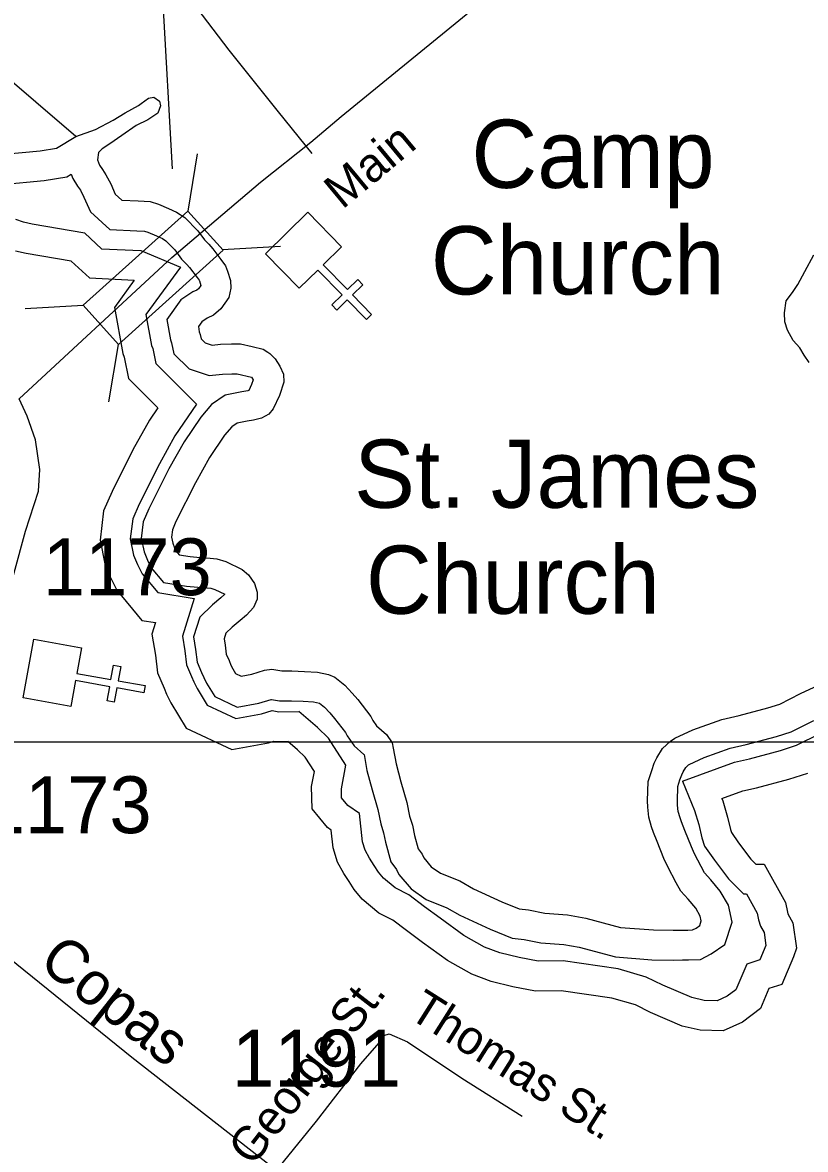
# Model space of a CAD drawing. Extents: x 2104537 to 2336408, y 34176 to 229611.
# Drawn here: x 2185627 to 2187349, y 79551 to 82029 of the extents above; entities that cross this region are included whole.
import ezdxf

# ---------------------------------------------------------------- set-up
doc = ezdxf.new("R2010")
doc.units = 0
for name, color, linetype in [('Exist Cultural Church CELL', 7, 'Continuous'), ('Exist Cultural Church Label', 7, 'Continuous'), ('Exist Hydrographic Buffer Line', 7, 'Continuous'), ('Exist Hydrographic Creek Single Shore', 7, 'Continuous'), ('Exist Hydrographic River Shore', 7, 'Continuous'), ('Exist Road Non-System Type 51', 7, 'Continuous'), ('Exist Road Non-System Type 51 Label', 7, 'Continuous'), ('Exist Road Primary US Attributed', 7, 'Continuous'), ('Exist Road Primary US Label', 7, 'Continuous'), ('Exist Road Primary US Structure Standard Bridge CELL', 7, 'Continuous'), ('Exist Road Primary US Structure Standard Bridge Number Label', 7, 'Continuous'), ('Exist Road Secondary Type 51 Attributed', 7, 'Continuous'), ('Exist Road Secondary Type 51 Label', 7, 'Continuous'), ('Exist Road Secondary Type 51 Number Label', 7, 'Continuous'), ('Map Preparation Inset Cut Line', 7, 'Continuous')]:
    doc.layers.add(name, color=color, linetype=linetype)

msp = doc.modelspace()

# ---------------------------------------------------------------- linework, layer by layer
at = {"layer": 'Exist Cultural Church CELL'}
for points in [[(2186328.8, 81535.8), (2186288.2, 81495.9), (2186341.4, 81441.5), (2186364.3, 81463.9), (2186375.5, 81452.4), (2186352.6, 81430.1), (2186394.6, 81387.1), (2186383.2, 81375.9), (2186341.1, 81418.9), (2186318.2, 81396.5), (2186307.1, 81407.9), (2186330, 81430.3), (2186276.7, 81484.7), (2186235.4, 81444.5), (2186161, 81520.6), (2186254.4, 81611.9)], [(2185756.4, 80653.7), (2185746.4, 80597.6), (2185821.4, 80584.1), (2185827.1, 80615.6), (2185842.8, 80612.8), (2185837.1, 80581.3), (2185896.3, 80570.6), (2185893.4, 80554.8), (2185834.3, 80565.5), (2185828.6, 80534), (2185812.9, 80536.9), (2185818.5, 80568.3), (2185743.6, 80581.8), (2185733.3, 80525.1), (2185628.5, 80544), (2185651.7, 80672.5)]]:
    msp.add_lwpolyline(points, close=True, dxfattribs=at)
at = {"layer": 'Exist Hydrographic Buffer Line'}
for points in [[(2185128.3, 81685.1), (2185169.7, 81687.2), (2185255.7, 81691.8), (2185307.6, 81691.8), (2185403.3, 81689.6), (2185457.1, 81675.6), (2185520, 81672.9), (2185581.4, 81672.9), (2185674.1, 81681.8)], [(2185674.1, 81681.8), (2185724.5, 81690), (2185733.5, 81695.5)], [(2185733.5, 81695.5), (2185737.1, 81685.9), (2185747.7, 81669.3), (2185754.1, 81660), (2185761.9, 81645.2), (2185776.6, 81612.6), (2185818.5, 81574), (2185878.5, 81571.2), (2185895, 81570.5), (2185902.3, 81568), (2185921.8, 81559.8), (2185934.5, 81554.2), (2185942.4, 81549.1), (2185962, 81528.9), (2185976.6, 81508.7), (2185988.2, 81497), (2185994.1, 81490), (2186010.8, 81468.6), (2186015.2, 81462.4), (2186015.8, 81460.9), (2186018.9, 81450.6), (2186018.9, 81450.5), (2186013.8, 81443.6), (2186010.6, 81440.6), (2186001.4, 81436.5), (2185975.2, 81419), (2185944.1, 81376.1), (2185952.2, 81330.8), (2185954.8, 81324.2), (2185959.9, 81300.5), (2185993.1, 81267.4), (2186037.3, 81252.9), (2186066.7, 81256), (2186087.6, 81256.5), (2186099, 81256.6), (2186130.4, 81249.3)], [(2185763.6, 81565.9), (2185647.7, 81585.5), (2185628.8, 81589.7), (2185611.8, 81595.6)], [(2185763.6, 81565.9), (2185800.7, 81531.6), (2185886.8, 81527.6), (2185974.3, 81491.2), (2185898.3, 81386.6), (2185910.5, 81319), (2185913.3, 81311.8), (2185920.3, 81279), (2186009.7, 81189.7)], [(2186130.4, 81249.3), (2186134.2, 81243.4), (2186130.7, 81233.1), (2186124.6, 81219.5), (2186122.1, 81218.9), (2186109.6, 81217.1), (2186072.6, 81209.6), (2186042.7, 81189.1), (2186019, 81161), (2185982.4, 81107.2), (2185949, 81047.5), (2185904.9, 80959.3), (2185892.5, 80931), (2185888.1, 80894.3), (2185894.1, 80864.7), (2185901.4, 80846.9), (2185910, 80829.7), (2185936.8, 80797.4), (2185987.2, 80789.5), (2186012.5, 80787.1), (2186033.3, 80785.8), (2186040.7, 80784.9), (2186050, 80782), (2186072.1, 80771.5), (2186063.2, 80763.6), (2186044.6, 80748.4), (2186016.5, 80721.4), (2186002.9, 80677.8), (2186007.6, 80650.3), (2186010.8, 80622.5), (2186020.8, 80599.9), (2186025.4, 80588.6), (2186031.8, 80575.8), (2186049.5, 80546.5), (2186099, 80523.2), (2186146.9, 80532.2), (2186173.7, 80540.2), (2186174.6, 80540.3), (2186192.4, 80537.3), (2186218.5, 80537.6), (2186244.2, 80536.5), (2186266.6, 80535.3), (2186279.8, 80532.4), (2186280, 80532.3), (2186291.2, 80523.3), (2186303, 80510.6), (2186313.3, 80498.4), (2186337.2, 80467.5), (2186340.8, 80460.3), (2186356.6, 80438.2), (2186378, 80419.5), (2186378.2, 80419.2), (2186384.5, 80384.3), (2186396, 80341.5), (2186408.4, 80298.3), (2186414.9, 80266.4), (2186421.3, 80247.1), (2186425.2, 80226.5), (2186437.3, 80183), (2186449.3, 80166.2), (2186454.6, 80155.5), (2186481.5, 80123.7), (2186514.6, 80100.3), (2186560.2, 80081.8), (2186589.2, 80065.6), (2186655.3, 80034.8), (2186703.7, 80015.1), (2186730.2, 80012.5), (2186767, 80005), (2186817.7, 80001.4), (2186851.6, 79995.2), (2186931.6, 79974.1), (2187011.5, 79967.9), (2187059, 79967), (2187079, 79967.5), (2187091.7, 79967.3), (2187118.1, 79968.5), (2187142.2, 79981), (2187172.1, 80001.3), (2187187.9, 80050.2), (2187179.9, 80087.7), (2187161.8, 80118.5), (2187141.2, 80143.7), (2187127.5, 80158.8)], [(2186009.7, 81189.7), (2185962.1, 81119.8), (2185927.8, 81058.7), (2185883.3, 80969.4), (2185869.1, 80937.4), (2185863.9, 80893.3), (2185871.2, 80857.7), (2185879.7, 80837.1), (2185889.8, 80816.6), (2185924.2, 80775.2), (2186004.2, 80762.6), (2185978.4, 80679.5), (2185984, 80647), (2185987.5, 80616.1), (2185998.8, 80590.5), (2186003.6, 80578.8), (2186010.8, 80564.2), (2186032.8, 80527.9), (2186095.8, 80498.3), (2186152.5, 80509), (2186175.8, 80515.9), (2186190.6, 80513.4), (2186234.9, 80513.9)], [(2186446.8, 80125.8), (2186420.6, 80147.4), (2186409.7, 80160.5), (2186400.7, 80175.1), (2186390.1, 80191.2), (2186380.5, 80208.5), (2186374.7, 80227.2), (2186368.2, 80289.2), (2186342.6, 80307.3), (2186328.8, 80324), (2186328.4, 80343.5), (2186338.1, 80395.4), (2186300.1, 80455), (2186276, 80478.3), (2186234.9, 80513.9)], [(2187127.5, 80158.8), (2187105.3, 80201), (2187098.6, 80215.9), (2187084.2, 80252.3), (2187076.5, 80271.2), (2187073.4, 80280), (2187069.4, 80293.7), (2187068, 80307.8), (2187067.8, 80317.3), (2187068.9, 80348.7), (2187073.3, 80363.3), (2187077.4, 80374.7), (2187080.6, 80381.4), (2187086.2, 80390.9), (2187092.2, 80396.4), (2187093.5, 80397.3), (2187126.8, 80412.3), (2187183.9, 80433.4), (2187218.8, 80441.1), (2187285.4, 80458.7), (2187317.6, 80469.2), (2187367.5, 80494.2)], [(2187078.9, 80360.4), (2187193, 80402.5), (2187226.4, 80410), (2187294.5, 80428), (2187329.8, 80439.4), (2187381.6, 80465.4)], [(2187078.9, 80360.4), (2187105.4, 80295.8), (2187114.5, 80265.1), (2187121, 80236.2), (2187127.4, 80217.8), (2187149, 80186.6), (2187179.8, 80145.8), (2187213.2, 80113.1), (2187219.3, 80113), (2187243, 80070.5), (2187246, 80055.4), (2187250.6, 80042), (2187258.4, 80027.7), (2187262.4, 79999.5)], [(2186816.3, 79965.5), (2186760.9, 79964.6), (2186719.3, 79972.5), (2186676.8, 79982.7), (2186643, 79995.4), (2186597.6, 80021), (2186545.8, 80059), (2186511, 80084.4), (2186476.6, 80110.7), (2186446.8, 80125.8)], [(2187262.4, 79999.5), (2187248.8, 79967.3), (2187220, 79958.3), (2187196.4, 79901.9), (2187177.4, 79887.5), (2187155, 79877.5), (2187126.3, 79878), (2187099.1, 79884.6)], [(2187099.1, 79884.6), (2187035.7, 79911.8), (2186998.9, 79929.8), (2186937.1, 79947.8), (2186816.3, 79965.5)]]:
    msp.add_lwpolyline(points, dxfattribs=at)
at = {"layer": 'Exist Hydrographic Creek Single Shore'}
msp.add_lwpolyline([(2185743.9, 81778.7), (2185567.1, 81929), (2185526.6, 81956.6), (2185400.2, 81930.6), (2185312.6, 81930.6), (2185298, 81954.9), (2185298, 82010.1), (2185307.7, 82057.1)], dxfattribs=at)
at = {"layer": 'Exist Hydrographic River Shore'}
for points in [[(2185743.9, 81778.7), (2185787, 81793.8), (2185826.5, 81814.3), (2185852.4, 81830.2), (2185882.2, 81846.7), (2185887.9, 81850.9), (2185903.9, 81862.7), (2185915.7, 81865.1), (2185928, 81855.7), (2185930.1, 81845.8), (2185924.6, 81829.5), (2185902.6, 81815.2), (2185876.8, 81802.5), (2185845.2, 81780.2), (2185819.2, 81762), (2185801.7, 81751.5), (2185793.6, 81743.4), (2185791.7, 81727.1), (2185796, 81715.5), (2185802.4, 81705.5), (2185810.4, 81693.9), (2185820.8, 81674), (2185830.9, 81651.8), (2185845.4, 81638.4), (2185881.5, 81636.7), (2185907.4, 81635.6), (2185925.6, 81629.3), (2185947.8, 81620), (2185965.6, 81612.2), (2185984.1, 81600.3), (2186012.4, 81571.2), (2186026.8, 81551.3), (2186036.8, 81541.2), (2186045.1, 81531.2), (2186063.4, 81507.9), (2186073.6, 81493.6), (2186078, 81482), (2186084.1, 81461.6), (2186084.8, 81445.1), (2186080.8, 81423.9), (2186062.9, 81399.6), (2186047.2, 81385.2), (2186033.3, 81378.9), (2186021.4, 81370.9), (2186013.6, 81360.2), (2186015.7, 81348.7), (2186017.9, 81343.1), (2186020, 81333.2), (2186028.4, 81324.8), (2186044.3, 81319.6), (2186062.4, 81321.6), (2186086.4, 81322.1), (2186106.1, 81322.4), (2186132.2, 81316.3), (2186156.4, 81310.9), (2186166.7, 81304.1)], [(2185665.7, 81746.9), (2185701.3, 81752.7), (2185743.9, 81778.7)], [(2185103.1, 81749.5), (2185166.3, 81752.7), (2185253.9, 81757.4), (2185308.3, 81757.4), (2185412.5, 81755.1), (2185466.9, 81740.9), (2185521.4, 81738.5), (2185578.2, 81738.5), (2185665.7, 81746.9)], [(2185733.4, 81504.5), (2185635.1, 81521.1), (2185611, 81526.5)], [(2187357.3, 81281.2), (2187346.8, 81297.8), (2187337, 81313.4), (2187322.5, 81329.4), (2187310.1, 81352.6), (2187303.9, 81370.8), (2187303.3, 81390.5), (2187307.1, 81416.7), (2187320.9, 81435.1), (2187332.4, 81452.9), (2187348.1, 81481.5), (2187367.5, 81517.9)], [(2185733.4, 81504.5), (2185773.8, 81467.2), (2185872.3, 81462.6), (2185872.4, 81462.5), (2185828.8, 81402.5), (2185847.1, 81301.2), (2185850.3, 81293), (2185860.2, 81246.3), (2185924.8, 81181.7)], [(2186166.7, 81304.1), (2186170.6, 81301.4), (2186182.9, 81289.1), (2186193.1, 81273.1), (2186201.3, 81255.9), (2186201.6, 81237.8), (2186191.8, 81209.1), (2186178.4, 81179.2), (2186168.7, 81167.9), (2186152.8, 81159), (2186135, 81154.5), (2186120.8, 81152.4), (2186098.8, 81147.9), (2186087.1, 81140), (2186071.4, 81121.2), (2186038.3, 81072.7), (2186007, 81016.8), (2185964.3, 80931.4), (2185956.4, 80913.5), (2185954.5, 80897.1), (2185957.2, 80883.9), (2185961.3, 80874), (2185965.4, 80865.7), (2185971.5, 80858.4), (2185995.3, 80854.6), (2186017.6, 80852.6), (2186039.6, 80851.2), (2186054.6, 80849.2), (2186073.9, 80843.3), (2186110, 80826.2), (2186124.2, 80814.4), (2186136.9, 80795.2), (2186142.8, 80776.3), (2186142.8, 80760.6), (2186135.3, 80742.7), (2186119.5, 80725.9), (2186105.8, 80713.7), (2186088.2, 80699.3), (2186074.1, 80685.8), (2186070.3, 80673.4), (2186072.6, 80659.6), (2186074.9, 80639.8), (2186081.2, 80625.6), (2186085.2, 80615.7), (2186089.3, 80607.4), (2186095.4, 80597.4), (2186107.7, 80591.6), (2186131.4, 80596.1), (2186159.5, 80604.4), (2186175.3, 80606.7), (2186197.5, 80603), (2186219.5, 80603.3), (2186247.4, 80602.1), (2186275.6, 80600.5), (2186299.7, 80595.1), (2186313.7, 80589.3), (2186336, 80571.5), (2186352.1, 80554.1), (2186364.3, 80539.8), (2186393.1, 80502.5), (2186397.2, 80494.2), (2186405.5, 80482.5), (2186427.8, 80463.1), (2186439.9, 80444.8), (2186442.3, 80433.3), (2186448.5, 80398.7), (2186459.3, 80359.1), (2186472.2, 80313.9), (2186478.5, 80283.3), (2186485, 80263.5), (2186489.1, 80241.4), (2186497.4, 80211.7), (2186505.7, 80200.1), (2186509.8, 80191.8), (2186526.2, 80172.4), (2186546.3, 80158.3), (2186588.6, 80141.1), (2186619.1, 80124.1), (2186681.5, 80095), (2186719.6, 80079.5), (2186739.9, 80077.4), (2186775.9, 80070.2), (2186826, 80066.6), (2186865.9, 80059.3), (2186942.6, 80039.1), (2187014.7, 80033.4), (2187058.6, 80032.6), (2187078.7, 80033.2), (2187090.8, 80033), (2187100.7, 80033.4), (2187108.6, 80037.5), (2187116.6, 80043), (2187120.1, 80053.7), (2187118, 80063.6), (2187107.8, 80080.9), (2187091.5, 80100.9), (2187075.4, 80118.6)], [(2185924.8, 81181.7), (2185906.2, 81154.4), (2185869.8, 81089.4), (2185823.9, 80997.3), (2185805.1, 80954.9), (2185797.5, 80890.6), (2185808.1, 80838.5), (2185819.8, 80810), (2185834.4, 80780.5), (2185889.6, 80714.2), (2185919, 80709.6), (2185911.1, 80683.9), (2185919, 80637.7), (2185923.4, 80598.8), (2185938.4, 80564.8), (2185943.8, 80551.7), (2185953.3, 80532.6), (2185987, 80477), (2186087.1, 80429.9), (2186168, 80445.1), (2186180, 80448.7), (2186185.5, 80447.7), (2186210.7, 80448)], [(2187075.4, 80118.6), (2187064.9, 80136.8), (2187046.2, 80172.3), (2187038.1, 80190.5), (2187023.4, 80227.8), (2187015.2, 80247.7), (2187010.9, 80259.9), (2187004.7, 80281.3), (2187002.5, 80303.7), (2187002.1, 80317.5), (2187003.6, 80359.5), (2187011, 80383.9), (2187016.8, 80400.2), (2187022.7, 80412.2), (2187034.5, 80432.7), (2187052.2, 80448.7), (2187062.2, 80455.1), (2187101.9, 80473.1), (2187165.4, 80496.4), (2187203.3, 80504.9), (2187266.9, 80521.7), (2187292.7, 80530.1), (2187338.7, 80553.1), (2187368.5, 80567.3)], [(2186410.6, 80070.5), (2186374.1, 80100.7), (2186356.4, 80122), (2186345.3, 80139.8), (2186333.9, 80157.3), (2186319.9, 80182.5), (2186310.1, 80213.9), (2186306, 80252.9), (2186297.6, 80258.8), (2186263.7, 80299.7), (2186262.7, 80348.9), (2186268.8, 80382), (2186248.9, 80413.2), (2186231.7, 80429.8), (2186210.7, 80448)], [(2187165.4, 80322.4), (2187211.6, 80339.4), (2187241.9, 80346.2), (2187313, 80365), (2187354.8, 80378.5)], [(2187165.4, 80322.4), (2187167.4, 80317.6), (2187178.1, 80281.6), (2187184.2, 80254.2), (2187186.4, 80247.8), (2187202.2, 80225.1), (2187229.2, 80189.2), (2187240.5, 80178.2), (2187258.2, 80177.9), (2187305.4, 80093.4), (2187309.5, 80072.4), (2187310.9, 80068.5), (2187321.7, 80048.7), (2187329.7, 79993), (2187323.1, 79974.5)], [(2186812.1, 79899.8), (2186755.2, 79898.8), (2186705.5, 79908.3), (2186657.5, 79919.8), (2186615.2, 79935.8), (2186561.9, 79965.8), (2186507.1, 80006.1), (2186471.8, 80031.8), (2186441.6, 80054.9), (2186410.6, 80070.5)], [(2187323.1, 79974.5), (2187297.4, 79913.7), (2187268.7, 79904.8), (2187250.1, 79860.3), (2187211, 79830.7), (2187168.5, 79811.6), (2187117.9, 79812.6), (2187078.3, 79822.1)], [(2187078.3, 79822.1), (2187008.3, 79852.1), (2186975.1, 79868.4), (2186923.1, 79883.6), (2186812.1, 79899.8)]]:
    msp.add_lwpolyline(points, dxfattribs=at)
at = {"layer": 'Exist Road Non-System Type 51'}
msp.add_line((2186264.1, 81740.9), (2186190.2, 81832.8), dxfattribs=at)
for points in [[(2186190.2, 81832.8), (2186081.2, 81968.2), (2185952.6, 82138), (2185608.9, 82604.7), (2185566.5, 82670.8), (2185532.3, 82734.4), (2185453.6, 82954.1), (2185272.6, 83526.7)], [(2186172.4, 79488.1), (2186273.8, 79612.5), (2186371.4, 79738.9), (2186411.4, 79785), (2186421.5, 79801.2), (2186433.4, 79804.9), (2186473.4, 79787.4), (2186593.6, 79707.7), (2186725.8, 79624.1)]]:
    msp.add_lwpolyline(points, dxfattribs=at)
at = {"layer": 'Exist Road Primary US Attributed'}
for points in [[(2185945.8, 81503.1), (2185955.5, 81512), (2186150, 81678.1), (2186260.9, 81766), (2186328, 81822.5), (2186678.7, 82109), (2187004.6, 82380.1), (2187181.9, 82537.4)], [(2185619.5, 81201.1), (2185945.8, 81503.1)]]:
    msp.add_lwpolyline(points, dxfattribs=at)
at = {"layer": 'Exist Road Primary US Structure Standard Bridge CELL'}
for p, q in [((2185991, 81613.9), (2186012, 81740.3)), ((2186066.7, 81529.7), (2186194.6, 81537.1)), ((2185632.3, 81399.9), (2185760.2, 81407.2)), ((2185816.7, 81194.7), (2185837.6, 81321.1))]:
    msp.add_line(p, q, dxfattribs=at)
msp.add_lwpolyline([(2185760.2, 81407.2), (2185990.7, 81614.3), (2186068.1, 81528.2), (2185837.6, 81321.1)], close=True, dxfattribs=at)
at = {"layer": 'Exist Road Primary US Structure Standard Bridge Number Label'}
msp.add_line((2185956.7, 81706.9), (2185895.5, 82793.9), dxfattribs=at)
at = {"layer": 'Exist Road Secondary Type 51 Attributed'}
for points in [[(2185410.7, 80122.3), (2185462.9, 80287.9), (2185539.2, 80576.6), (2185583.1, 80727.1), (2185633.2, 80910.6), (2185661.6, 80998.4), (2185664.7, 81046.2), (2185655.4, 81110.9), (2185637, 81163.3), (2185619.5, 81201.1)], [(2185410.7, 80122.3), (2185867.3, 79753.8), (2186752.4, 79062.3), (2186787.8, 79022.8), (2186803.9, 78971.9), (2186808.6, 78891), (2186815.5, 78824), (2186827, 78793.9), (2186852.5, 78763.9), (2187589.6, 78178.9), (2187936.3, 77880.7), (2188114.2, 77711.9), (2188698.7, 77076.3)]]:
    msp.add_lwpolyline(points, dxfattribs=at)
at = {"layer": 'Map Preparation Inset Cut Line'}
for points in [[(2187500, 80446.6), (2163450.2, 80446.6), (2163450.2, 99632.1), (2187500, 99632.1)], [(2116896.5, 80445.9), (2116896.5, 37235.7), (2173491, 37235.7), (2173491, 50351.3), (2187500, 54765.8), (2187500, 55964.5), (2187500, 80446.6)]]:
    msp.add_lwpolyline(points, close=True, dxfattribs=at)

# ---------------------------------------------------------------- texts
at = {"layer": 'Exist Cultural Church Label'}
for s, p in [('Camp', (2186614.4, 81665.3)), ('Church', (2186525.1, 81431)), ('St. James', (2186356.3, 80961.8)), ('Church', (2186382.3, 80728.7))]:
    msp.add_text(s, height=150, dxfattribs=at).set_placement(p)
at = {"layer": 'Exist Road Non-System Type 51 Label'}
for s, rotation, p in [('George St.', 52.3301, (2186133.5, 79511.3)), ('Thomas St.', 327.7027, (2186472.7, 79842.3))]:
    msp.add_text(s, height=75, rotation=rotation, dxfattribs=at).set_placement(p)
at = {"layer": 'Exist Road Primary US Label'}
msp.add_text('Main', height=75, rotation=39.6955, dxfattribs=at).set_placement((2186330.4, 81616.6))
at = {"layer": 'Exist Road Secondary Type 51 Label'}
msp.add_text('Copas', height=95, rotation=321.763, dxfattribs=at).set_placement((2185658.6, 79955.6))
at = {"layer": 'Exist Road Secondary Type 51 Number Label'}
for s, p in [('1173', (2185671.4, 80769.6)), ('1173', (2185539, 80246.2)), ('1191', (2186087.7, 79688.8))]:
    msp.add_text(s, height=125, dxfattribs=at).set_placement(p)

doc.saveas('drawing.dxf')
